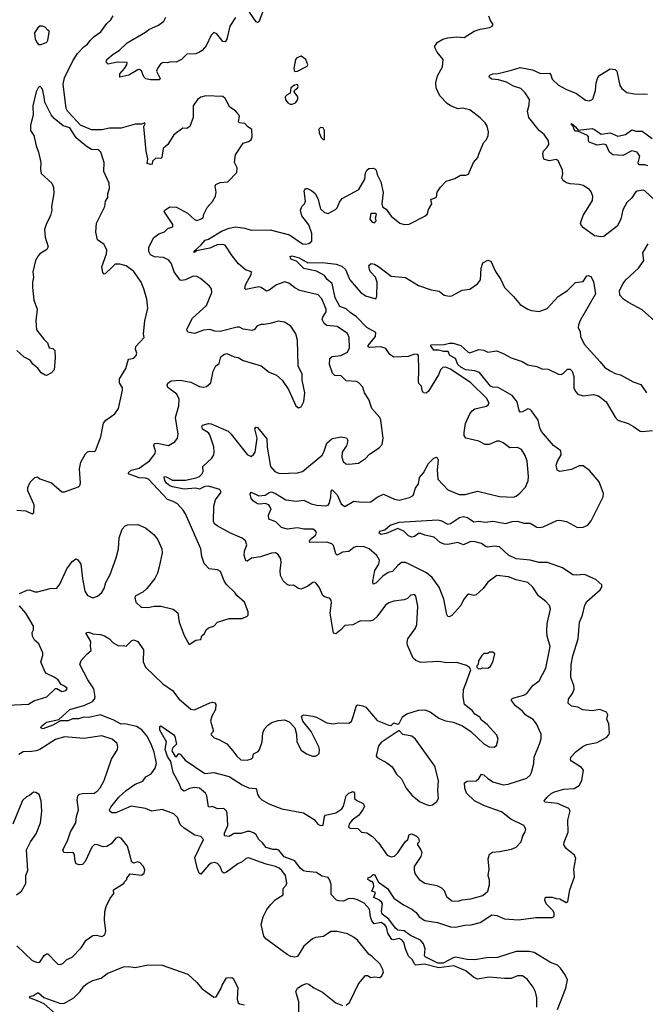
# Model space of a CAD drawing. Extents: x 2199565 to 2323334, y 894172 to 1018966.
# Tile 395 of 440: x 2286198 to 2291059, y 996005 to 1003655. Entities that reach past the tile are written whole.
import ezdxf

# ---------------------------------------------------------------- set-up
doc = ezdxf.new("R2010")
doc.units = 0

msp = doc.modelspace()

# ---------------------------------------------------------------- linework, layer by layer
at = {"layer": '0CON10XD'}
for points in [[(2288097.1, 1003745), (2288055, 1003638.8), (2288045, 1003633.8), (2288035, 1003640), (2287983.9, 1003713.9)], [(2287389.2, 999910.8), (2287345, 999926.9), (2287199.2, 1000085), (2287175, 1000093.1), (2287125, 1000094.7), (2287048.8, 1000125), (2287040, 1000135), (2287064, 1000155), (2287125, 1000171.8), (2287205, 1000228.9), (2287250.5, 1000285), (2287251.8, 1000305), (2287239.2, 1000345), (2287245, 1000361.2), (2287265, 1000365.6), (2287355, 1000348.1), (2287402, 1000375), (2287424.3, 1000405), (2287429.5, 1000435), (2287409.2, 1000565), (2287434.7, 1000655.3), (2287436.4, 1000706.4), (2287417.8, 1000745), (2287348.3, 1000798.3), (2287342.5, 1000815), (2287349.7, 1000830.3), (2287375, 1000850.6), (2287445, 1000855.5), (2287528, 1000838), (2287595.9, 1000805.9), (2287625, 1000801.2), (2287650, 1000805), (2287682.5, 1000835), (2287700, 1000925), (2287722.5, 1000965), (2287747.5, 1000985), (2287760, 1001035), (2287782.5, 1001055), (2287807, 1001063), (2287865, 1001036.2), (2287895, 1001030), (2287935, 1001006.2), (2288075, 1000966.2), (2288136.4, 1000916.4), (2288192.3, 1000892.3), (2288236.7, 1000855), (2288285, 1000782.5), (2288344.2, 1000654.2), (2288365, 1000640), (2288385, 1000647.5), (2288405, 1000690), (2288413.8, 1000755), (2288391.2, 1000855), (2288391.2, 1000901.2), (2288360, 1000965), (2288355.6, 1001165), (2288344, 1001215), (2288305, 1001273.8), (2288255, 1001304), (2288205, 1001313.8), (2288143.9, 1001293.9), (2288098.3, 1001288.3), (2288071.7, 1001288.3), (2288040, 1001275), (2288023, 1001247), (2288005, 1001241.2), (2287935, 1001250), (2287905.8, 1001265.8), (2287886.1, 1001266.1), (2287755, 1001231.4), (2287715, 1001234.4), (2287675, 1001248.1), (2287625.8, 1001244.2), (2287555, 1001216), (2287505, 1001227.5), (2287496.7, 1001245), (2287498.8, 1001255), (2287541.5, 1001335), (2287650, 1001435), (2287690, 1001535), (2287688, 1001565), (2287673.3, 1001585), (2287603.3, 1001645), (2287575, 1001658.8), (2287545, 1001662.5), (2287485, 1001634.4), (2287455, 1001628.6), (2287445, 1001632.5), (2287396.7, 1001695), (2287377.8, 1001757.8), (2287356.6, 1001786.6), (2287315, 1001807.9), (2287245, 1001813.5), (2287215, 1001827.5), (2287200, 1001855), (2287200, 1001885), (2287238.3, 1001961.7), (2287277.8, 1001992.2), (2287322.5, 1002007.5), (2287347.5, 1002032.5), (2287387.5, 1002045), (2287386.7, 1002065), (2287321.2, 1002165), (2287325, 1002176.7), (2287365, 1002201.2), (2287415, 1002197.8), (2287502.7, 1002152.7), (2287555, 1002102.2), (2287575, 1002095.7), (2287603.3, 1002105), (2287623.6, 1002116.4), (2287627.5, 1002145), (2287654.1, 1002195.9), (2287696.8, 1002243.2), (2287718.8, 1002285), (2287723.3, 1002315), (2287717, 1002363), (2287722.5, 1002375), (2287755, 1002390), (2287815, 1002396), (2287885, 1002467.5), (2287887.5, 1002505), (2287866.7, 1002545), (2287873.3, 1002605), (2287933.3, 1002696.7), (2287975, 1002708.8), (2287997.3, 1002722.7), (2288003.8, 1002745), (2288001.7, 1002801.7), (2287967.5, 1002825), (2287948, 1002848), (2287902.5, 1002855), (2287896.7, 1002865), (2287906, 1002905), (2287901.2, 1002915), (2287875, 1002948), (2287830, 1002975), (2287810.8, 1003015), (2287794.3, 1003044.3), (2287775, 1003058), (2287645, 1003062.5), (2287605, 1003054), (2287578.8, 1003035), (2287546.2, 1002985), (2287544.2, 1002895), (2287518.8, 1002825), (2287495, 1002808.8), (2287465, 1002812), (2287395, 1002761.2), (2287348.8, 1002685), (2287312, 1002655), (2287302.5, 1002585), (2287295, 1002577.5), (2287255, 1002580), (2287230, 1002555), (2287226.4, 1002533.6), (2287215, 1002530), (2287188.3, 1002538.3), (2287193.3, 1002575), (2287180.8, 1002635), (2287162.5, 1002825), (2287172.5, 1002845), (2287170, 1002855), (2287145, 1002842.5), (2287095, 1002842.5), (2286985, 1002813.8), (2286895, 1002812.9), (2286835, 1002800), (2286755, 1002800.6), (2286668.9, 1002835), (2286610.7, 1002900.7), (2286569.2, 1002945), (2286559.2, 1002965), (2286536.5, 1003155), (2286545, 1003203.8), (2286609.2, 1003335), (2286646.5, 1003393.5), (2286695, 1003444.3), (2286725, 1003464.3), (2286745, 1003494.4), (2286776.7, 1003525), (2286827.9, 1003562.1), (2286873.8, 1003626.2), (2286905.7, 1003655), (2286923.3, 1003685)], [(2287875, 1003672.5), (2287829.4, 1003605), (2287807.1, 1003502.9), (2287795, 1003483.3), (2287775, 1003486), (2287729.2, 1003545), (2287705, 1003555.8), (2287685.8, 1003535), (2287647.2, 1003452.8), (2287614.6, 1003415.4), (2287595, 1003401.9), (2287565, 1003391.1), (2287495, 1003388.6), (2287455, 1003346), (2287414.2, 1003325.8), (2287372, 1003328), (2287345, 1003320), (2287315, 1003323.8), (2287295, 1003316), (2287267.5, 1003275), (2287261.1, 1003255), (2287286.2, 1003203.8), (2287288.8, 1003195), (2287282.3, 1003187.7), (2287215, 1003188.2), (2287176.8, 1003196.8), (2287161.2, 1003211.2), (2287145, 1003258), (2287128.3, 1003268.3), (2287115, 1003266.4), (2287045, 1003225.5), (2286975, 1003210), (2286975.6, 1003235), (2287011.4, 1003275), (2287030, 1003305), (2287032.5, 1003322.5), (2286953.9, 1003326.1), (2286885, 1003309.6), (2286868.5, 1003325), (2286874.2, 1003345.8), (2286922.6, 1003387.4), (2286969.5, 1003415), (2287033.2, 1003476.8), (2287175, 1003557.5), (2287201.5, 1003578.5), (2287276.5, 1003613.5), (2287316.7, 1003645), (2287333.6, 1003675)], [(2289655, 998476.7), (2289702.5, 998605), (2289693, 998623), (2289668.3, 998638.3), (2289595, 998662), (2289515, 998657.1), (2289455, 998669.1), (2289315, 998659.6), (2289275, 998676.4), (2289255.3, 998695.3), (2289211.5, 998795), (2289208.9, 998815), (2289214.6, 998845.4), (2289272.1, 998927.9), (2289284.3, 998955), (2289290.5, 999099.5), (2289275.6, 999175), (2289265, 999188), (2289237.3, 999182.7), (2289211.7, 999158.3), (2289185, 999147.5), (2289105, 999138.6), (2289065, 999124.3), (2289040, 999105), (2288972.9, 999015), (2288945, 998990), (2288917, 998983), (2288846.1, 998983.9), (2288785, 998952.2), (2288725, 998947.1), (2288691.9, 998915), (2288655, 998884.2), (2288635, 998887.5), (2288609.5, 999045), (2288620, 999125), (2288616.7, 999145), (2288605, 999160), (2288565, 999171.2), (2288552.3, 999182.3), (2288525.7, 999245.7), (2288498.8, 999278.8), (2288485, 999286.2), (2288475, 999283.3), (2288436.5, 999253.5), (2288385, 999231.4), (2288364.5, 999234.5), (2288325, 999262), (2288295, 999259.2), (2288275, 999267.5), (2288245, 999295.7), (2288225, 999336.7), (2288221.2, 999375), (2288229.6, 999435), (2288227.1, 999467.1), (2288205, 999500.8), (2288185, 999513.1), (2288155, 999510), (2288068.8, 999481.2), (2287999.6, 999470.4), (2287965, 999448.6), (2287955, 999450.8), (2287942.5, 999495), (2287945.4, 999525), (2287961.8, 999575), (2287952.2, 999605), (2287925, 999627.1), (2287829.1, 999669.1), (2287731.9, 999721.9), (2287714, 999735), (2287703.5, 999755), (2287705.5, 999875), (2287718.8, 999925), (2287761.9, 999985), (2287752.2, 1000005), (2287665, 1000030.6), (2287635, 1000029.6), (2287595, 1000007.3), (2287564.6, 1000015.4), (2287475, 1000008.4), (2287385, 1000024.5), (2287365, 1000032.8), (2287339.3, 1000055), (2287324.8, 1000075), (2287320.3, 1000099.7), (2287323.2, 1000106.8), (2287335, 1000104.7), (2287385, 1000076.7), (2287485, 1000077.1), (2287568, 1000095), (2287593.4, 1000106.6), (2287611.9, 1000125), (2287624, 1000145), (2287621.2, 1000185), (2287690.3, 1000249.7), (2287705.8, 1000274.2), (2287708.8, 1000295), (2287706.1, 1000336.1), (2287675, 1000430), (2287663.8, 1000445), (2287618.8, 1000475), (2287612, 1000495), (2287616.7, 1000505), (2287665, 1000516.7), (2287685, 1000515.6), (2287817.7, 1000457.7), (2287838.8, 1000438.8), (2287965, 1000277.1), (2287995, 1000260.8), (2288015, 1000275.7), (2288026.1, 1000296.1), (2288041.9, 1000405), (2288024.5, 1000475.5), (2288031.2, 1000488.8), (2288045, 1000485.7), (2288117.5, 1000397.5), (2288120.3, 1000335), (2288146.2, 1000185), (2288179.2, 1000145), (2288215, 1000128.6), (2288355, 1000133.5), (2288395.4, 1000144.6), (2288547.4, 1000272.6), (2288560.8, 1000295), (2288584.4, 1000365), (2288625, 1000400), (2288695, 1000414), (2288737.3, 1000407.3), (2288746, 1000385), (2288736, 1000345), (2288723.2, 1000326.8), (2288704, 1000295), (2288701.2, 1000255), (2288711.7, 1000221.7), (2288732.5, 1000205), (2288755, 1000202), (2288829.7, 1000210.3), (2288885, 1000246.2), (2288915, 1000278.8), (2288990.5, 1000329.5), (2289013.3, 1000355), (2289022, 1000405), (2289004.3, 1000545), (2288995.6, 1000565.6), (2288932.5, 1000635), (2288910, 1000705), (2288876.7, 1000755), (2288865, 1000800), (2288833.9, 1000833.9), (2288813.6, 1000843.6), (2288735, 1000849.4), (2288695, 1000886.9), (2288645, 1000891.1), (2288628.3, 1000908.3), (2288603.9, 1000975), (2288606.4, 1001023.6), (2288625, 1001039.4), (2288692.8, 1001047.2), (2288745, 1001071.2), (2288760.8, 1001105), (2288757.1, 1001185), (2288745, 1001216.2), (2288665, 1001271.1), (2288585, 1001278.2), (2288562.9, 1001295), (2288548.8, 1001325), (2288553.8, 1001345), (2288579.6, 1001385), (2288578.8, 1001405), (2288545.3, 1001485.3), (2288517, 1001517), (2288375, 1001552.1), (2288335, 1001572.1), (2288288.5, 1001608.5), (2288258, 1001618), (2288193.5, 1001596.5), (2288135, 1001553.3), (2288115, 1001545.6), (2288075, 1001573.3), (2288055, 1001578.8), (2287955, 1001558), (2287946.1, 1001566.1), (2287952.2, 1001595), (2287996.2, 1001675), (2287997.5, 1001695), (2287951.2, 1001711.2), (2287898.8, 1001758.8), (2287849.7, 1001819.7), (2287795, 1001903.3), (2287775, 1001909.2), (2287732.5, 1001905), (2287675, 1001880), (2287570.9, 1001859.1), (2287555, 1001846.2), (2287550, 1001855), (2287606.9, 1001905), (2287638.8, 1001941.2), (2287665, 1001950.4), (2287765, 1002013.1), (2287825, 1002035.9), (2287875.4, 1002045.4), (2287947.5, 1002035), (2287995, 1002021.1), (2288145, 1002021.4), (2288295, 1001984.2), (2288395, 1001914.4), (2288415, 1001910.6), (2288445, 1001915.8), (2288468, 1001935), (2288467.1, 1001995), (2288445, 1002062), (2288390.4, 1002130.4), (2288380, 1002175), (2288389.2, 1002205), (2288409.4, 1002225), (2288418.2, 1002245), (2288408.6, 1002325), (2288417.5, 1002342.5), (2288435, 1002342.9), (2288465, 1002328.9), (2288493.1, 1002305), (2288514.4, 1002265), (2288535.8, 1002185), (2288565, 1002157.1), (2288595, 1002150), (2288650.4, 1002179.6), (2288665, 1002194), (2288683.1, 1002236.9), (2288704.1, 1002265.9), (2288833.8, 1002335), (2288878.6, 1002415), (2288884.3, 1002465.7), (2288893.8, 1002486.2), (2288910.7, 1002499.3), (2288945, 1002501.2), (2288957.3, 1002497.3), (2288966.7, 1002485), (2288975, 1002452.5), (2289004, 1002395), (2289021.7, 1002311.7), (2289012.5, 1002225), (2289020, 1002200), (2289045, 1002182.5), (2289085, 1002130), (2289150, 1002075), (2289185, 1002064), (2289225, 1002066.7), (2289345, 1002127.5), (2289365, 1002147.5), (2289375, 1002180), (2289400, 1002225), (2289391.7, 1002258.3), (2289435, 1002277.5), (2289440, 1002315), (2289465.9, 1002354.1), (2289510.5, 1002399.5), (2289577.3, 1002422.7), (2289621.7, 1002448.3), (2289665, 1002448), (2289683.9, 1002456.1), (2289722.5, 1002545), (2289756.7, 1002585), (2289765, 1002610), (2289802.3, 1002697.7), (2289823.8, 1002725), (2289836.4, 1002756.4), (2289841.2, 1002785), (2289828.8, 1002828.8), (2289813.8, 1002855), (2289775, 1002893.8), (2289696.2, 1002955), (2289635, 1002966.9), (2289605, 1002962.2), (2289545, 1002985.5), (2289518.9, 1003005), (2289462.7, 1003065), (2289433.3, 1003125), (2289430.6, 1003165), (2289445, 1003220), (2289481.6, 1003288.4), (2289487.1, 1003345), (2289441.9, 1003401.9), (2289420.8, 1003445), (2289441.5, 1003478.5), (2289485, 1003503.5), (2289525, 1003515.7), (2289595, 1003521.4), (2289651.7, 1003518.3), (2289730, 1003565), (2289775, 1003581.4), (2289850, 1003595), (2289867.5, 1003605), (2289877, 1003617), (2289855, 1003650), (2289843, 1003683)], [(2286365, 1003462.5), (2286408.3, 1003481.7), (2286416, 1003495), (2286426.7, 1003555), (2286426.7, 1003565), (2286417.5, 1003575), (2286395, 1003596.7), (2286375, 1003606.2), (2286355, 1003604), (2286337.3, 1003592.7), (2286312.3, 1003552.3), (2286318.8, 1003505), (2286334, 1003475), (2286345, 1003462.5), (2286365, 1003462.5)], [(2288333.8, 1003253.8), (2288355, 1003254.3), (2288430, 1003295), (2288436.7, 1003305), (2288420, 1003345), (2288385, 1003372.5), (2288351.2, 1003358.8), (2288341.2, 1003345), (2288326.7, 1003275), (2288333.8, 1003253.8)], [(2290295, 1002666.2), (2290309.2, 1002685), (2290307.1, 1002715), (2290273, 1002763), (2290235, 1002794), (2290153.3, 1002895), (2290144.2, 1002944.2), (2290156.9, 1002995), (2290157.8, 1003035), (2290126, 1003086), (2290091.5, 1003121.5), (2290035, 1003139.5), (2289979.4, 1003169.4), (2289917.7, 1003187.7), (2289865, 1003192.2), (2289848.6, 1003205), (2289844.3, 1003215), (2289850.8, 1003225), (2289875, 1003235.4), (2289915, 1003237.5), (2290017.9, 1003262.1), (2290085.9, 1003284.1), (2290182.5, 1003265), (2290245, 1003237.5), (2290315, 1003240), (2290325, 1003227.5), (2290335, 1003192.5), (2290385, 1003147.9), (2290442, 1003115), (2290525, 1003082), (2290595, 1003030.8), (2290626.1, 1003023.9), (2290651.7, 1003038.3), (2290672, 1003105), (2290677.8, 1003165), (2290689.5, 1003205), (2290705.7, 1003225), (2290785, 1003273.8), (2290825, 1003267.5), (2290836.1, 1003256.1), (2290861.2, 1003145), (2290875, 1003120), (2290915, 1003090), (2290975, 1003080), (2291075, 1003075.8)], [(2286175.8, 999844.2), (2286245, 999839.2), (2286295, 999816.7), (2286307.5, 999825), (2286310, 999885), (2286260, 999995), (2286260.7, 1000019.3), (2286279.3, 1000060.7), (2286315, 1000097.5), (2286335, 1000102.5), (2286355, 1000086.7), (2286445.7, 1000055.7), (2286525, 999987.5), (2286545, 999987.5), (2286653.6, 1000026.4), (2286663.6, 1000036.4), (2286668.8, 1000055), (2286662.5, 1000165), (2286671.7, 1000218.3), (2286708.3, 1000281.7), (2286725, 1000297.5), (2286742.5, 1000302.5), (2286775, 1000300), (2286786.7, 1000305), (2286827.5, 1000415), (2286849.3, 1000520.7), (2286867.5, 1000545), (2286937.7, 1000592.3), (2286965.9, 1000634.1), (2286996.1, 1000776.1), (2286995.8, 1000795.8), (2286973.8, 1000835), (2286974, 1000865), (2287023.3, 1000945), (2287039.3, 1001010.7), (2287045, 1001017.5), (2287085, 1001026.2), (2287102, 1001045), (2287107.1, 1001065), (2287096.2, 1001095), (2287100, 1001115), (2287163.8, 1001185), (2287159.2, 1001215), (2287170.9, 1001315), (2287194.2, 1001415), (2287184.3, 1001485), (2287162.2, 1001565), (2287140.6, 1001615), (2287085, 1001700), (2287025, 1001742.5), (2286975, 1001756.7), (2286940, 1001755), (2286915, 1001733.3), (2286865, 1001682.5), (2286855, 1001677.5), (2286842.3, 1001692.3), (2286836.5, 1001735), (2286873.1, 1001835), (2286874, 1001865), (2286855, 1001907.5), (2286802.5, 1001945), (2286790, 1002005), (2286793.8, 1002075), (2286860, 1002205), (2286864, 1002245), (2286881.4, 1002275), (2286882.9, 1002305), (2286895.7, 1002345), (2286892.9, 1002385), (2286852.2, 1002475), (2286854, 1002545), (2286828.9, 1002625), (2286810, 1002645), (2286755, 1002646.7), (2286713.5, 1002673.5), (2286636.2, 1002736.2), (2286586.8, 1002815), (2286535, 1002829.4), (2286465, 1002888), (2286442.5, 1002915), (2286415, 1002966.7), (2286394.2, 1003015), (2286386.8, 1003056.8), (2286373.8, 1003115), (2286355, 1003140), (2286340, 1003125), (2286326.7, 1003095), (2286300, 1002985), (2286301.2, 1002915), (2286281.9, 1002835), (2286281.2, 1002795), (2286308, 1002755), (2286324.3, 1002675), (2286344.3, 1002625), (2286360.8, 1002545), (2286358.8, 1002495), (2286365, 1002460), (2286446.2, 1002385), (2286460, 1002355), (2286462.5, 1002305), (2286444, 1002205), (2286446.7, 1002175), (2286436, 1002135), (2286402, 1002065), (2286390, 1002025), (2286395.8, 1001965.8), (2286419.3, 1001890.7), (2286409.3, 1001870.7), (2286353.1, 1001836.9), (2286340.3, 1001819.7), (2286320.8, 1001785), (2286298.8, 1001695), (2286304, 1001655), (2286295.9, 1001615.9), (2286295.8, 1001575), (2286308, 1001475), (2286334, 1001405), (2286322.5, 1001315), (2286328, 1001245), (2286385, 1001172), (2286414.2, 1001145), (2286426.1, 1001106.1), (2286455, 1001100.8), (2286470, 1001085), (2286474.3, 1001025), (2286465, 1000933.8), (2286445, 1000912), (2286405, 1000891.2), (2286395, 1000893.3), (2286365, 1000912.5), (2286338.3, 1000948.3), (2286299.7, 1000979.7), (2286280, 1001010), (2286233.2, 1001033.2), (2286175, 1001083.8)], [(2288298.3, 1002998.3), (2288315, 1003000), (2288340, 1003010), (2288357.5, 1003035), (2288357.5, 1003055), (2288330, 1003095), (2288335, 1003110), (2288355, 1003122.5), (2288362.5, 1003135), (2288355, 1003152.5), (2288333.2, 1003146.8), (2288305, 1003126.7), (2288300, 1003085), (2288275, 1003072.5), (2288261.2, 1003055), (2288263, 1003033), (2288280, 1003010), (2288298.3, 1002998.3)], [(2288565, 1002723.3), (2288565, 1002793.8), (2288555, 1002814), (2288535, 1002817.5), (2288522.9, 1002805), (2288524.3, 1002775), (2288540.9, 1002740.9), (2288555, 1002723.3), (2288565, 1002723.3)], [(2291079.1, 1002519.1), (2291055, 1002526.7), (2291007.7, 1002527.7), (2291004.3, 1002544.3), (2291015.3, 1002595), (2290994.4, 1002625), (2290955, 1002635.9), (2290885, 1002599.4), (2290805, 1002604.1), (2290780.2, 1002625), (2290755, 1002683.5), (2290735, 1002687.3), (2290685, 1002681.3), (2290623.1, 1002703.1), (2290616.5, 1002715), (2290617.5, 1002745), (2290610.4, 1002755), (2290535, 1002790), (2290515, 1002790), (2290505, 1002801.2), (2290497.5, 1002827.5), (2290481.2, 1002845), (2290485, 1002848.8), (2290515, 1002824), (2290535.8, 1002795.8), (2290645, 1002808.7), (2290665, 1002802.3), (2290715, 1002765.5), (2290785, 1002776.9), (2290845, 1002749.5), (2290905, 1002764.5), (2290955, 1002799.1), (2290985, 1002790), (2291035, 1002788.8), (2291111.8, 1002731.8)], [(2291136.8, 1002246.8), (2291055, 1002326.2), (2291045, 1002331.2), (2290995, 1002324.2), (2290982.5, 1002315), (2290955, 1002271.2), (2290913.8, 1002235), (2290885, 1002177.5), (2290867.1, 1002105), (2290838.7, 1002051.3), (2290735, 1001972), (2290715, 1001968.8), (2290665, 1001976.7), (2290578.8, 1002038.8), (2290559.3, 1002059.3), (2290553.8, 1002075), (2290576.2, 1002135), (2290648.8, 1002251.2), (2290651.2, 1002285), (2290638.3, 1002318.3), (2290625, 1002336.2), (2290575, 1002368), (2290545, 1002375.7), (2290475, 1002379.2), (2290445, 1002388), (2290421.2, 1002405), (2290411.2, 1002425), (2290418.3, 1002458.3), (2290416, 1002485), (2290381.2, 1002561.2), (2290365, 1002569.2), (2290315, 1002560), (2290275, 1002570), (2290268.3, 1002578.3), (2290263.3, 1002615), (2290268.6, 1002635), (2290295, 1002666.2)], [(2288955, 1002077.5), (2288966.4, 1002093.6), (2288962.5, 1002115), (2288970, 1002145), (2288965, 1002150), (2288925, 1002150), (2288917.5, 1002105), (2288935, 1002083.3), (2288955, 1002077.5)], [(2291155, 1001291.8), (2291035, 1001402.2), (2290927.7, 1001457.7), (2290888.6, 1001485), (2290860.8, 1001515), (2290857.7, 1001552.3), (2290886, 1001605), (2290908, 1001635), (2291006.2, 1001725), (2291045.8, 1001785), (2291038.6, 1001845), (2291081.4, 1001915)], [(2287756, 997794), (2287825, 997775.7), (2287925, 997710), (2287975, 997686.8), (2288032, 997682), (2288038, 997675), (2288044.4, 997635), (2288058.2, 997615), (2288079.5, 997595), (2288132.5, 997562.5), (2288235, 997524.6), (2288402.7, 997492.7), (2288485, 997440.8), (2288514.5, 997404.5), (2288535, 997394.2), (2288555, 997397.5), (2288566.8, 997463.2), (2288574.5, 997475.5), (2288655, 997494), (2288699.4, 997525), (2288712.5, 997545), (2288735, 997624), (2288755, 997645.8), (2288787.5, 997657.5), (2288798, 997645), (2288800, 997605), (2288817.9, 997587.9), (2288866.7, 997565), (2288877.1, 997545), (2288864.4, 997515), (2288829.2, 997470.8), (2288780.6, 997435), (2288759.1, 997410.9), (2288753.1, 997385), (2288762.7, 997372.7), (2288825, 997372), (2288852.5, 997342.5), (2288895, 997336.2), (2288937.9, 997307.9), (2288985, 997260), (2289052.9, 997165), (2289085, 997150.8), (2289110, 997155), (2289135, 997182.5), (2289191.5, 997268.5), (2289213.3, 997285), (2289225, 997323.3), (2289245, 997328.8), (2289281.7, 997311.7), (2289296, 997295), (2289302.5, 997275), (2289300, 997265), (2289287.5, 997255), (2289288.8, 997245), (2289315.5, 997205.5), (2289322.2, 997185), (2289315.3, 997154.7), (2289262.5, 997075), (2289261.8, 997045), (2289271.4, 997015), (2289302, 996975), (2289345, 996947.5), (2289439.4, 996929.4), (2289475, 996910.8), (2289495, 996888.8), (2289515, 996843.8), (2289555, 996809.2), (2289605, 996807.5), (2289635, 996817.1), (2289702.5, 996825), (2289795, 996851.1), (2289834.2, 996885), (2289846.9, 996933.1), (2289848.5, 996968.5), (2289838, 997005), (2289845.8, 997054.2), (2289838.1, 997135), (2289847.7, 997172.3), (2289871.7, 997188.3), (2289925, 997191.2), (2290018.3, 997211.7), (2290054.4, 997225.6), (2290095, 997267.5), (2290106.2, 997315), (2290125.7, 997344.3), (2290131.2, 997365), (2290115, 997393.3), (2290014.5, 997444.5), (2289941.3, 997501.3), (2289808.1, 997548.1), (2289731.4, 997585), (2289669.4, 997645), (2289655.8, 997685), (2289654, 997725), (2289675, 997738), (2289745, 997742), (2289765, 997760), (2289786.7, 997793.3), (2289805, 997788), (2289832.1, 997762.1), (2289875, 997734.4), (2289955, 997710.6), (2289992.5, 997715), (2290137.3, 997762.7), (2290164, 997785), (2290174.2, 997805), (2290192.2, 997875), (2290195.5, 997924.5), (2290240, 998035), (2290249.2, 998069.2), (2290250, 998105), (2290213.7, 998183.7), (2290187.4, 998217.4), (2290130.4, 998250.4), (2290100.6, 998285), (2290049.4, 998325), (2290018.8, 998365), (2290020, 998375), (2290036.7, 998385), (2290115, 998407.9), (2290138.9, 998421.1), (2290185, 998482.5), (2290235, 998518), (2290285.8, 998615.8), (2290318.9, 998785), (2290295.7, 998865), (2290294, 998905), (2290296.9, 998965), (2290321.2, 999075), (2290313.6, 999103.6), (2290286.7, 999135), (2290227.8, 999177.8), (2290184.2, 999245), (2290145, 999281.4), (2290055, 999303.1), (2289995, 999325.6), (2289905, 999335.7), (2289834, 999285), (2289798, 999235), (2289745, 999186.2), (2289725, 999181.2), (2289685, 999191.2), (2289675, 999183.8), (2289648, 999152), (2289625, 999103.8), (2289555, 999026.2), (2289535, 999016.2), (2289525, 999018.8), (2289516, 999035), (2289492.6, 999152.6), (2289455.9, 999245.9), (2289402.2, 999322.2), (2289358.5, 999358.5), (2289225, 999425.4), (2289195, 999437.3), (2289165, 999437.3), (2289135, 999413.6), (2289095, 999366.9), (2289061.1, 999358.9), (2289017.9, 999332.1), (2288965, 999276.7), (2288945, 999270), (2288941.7, 999291.7), (2288955.9, 999375), (2288987.7, 999425), (2288993.1, 999455), (2288973.2, 999493.2), (2288912, 999545), (2288875, 999558.5), (2288815, 999563.1), (2288795, 999555.6), (2288755, 999522.9), (2288705, 999518.6), (2288665, 999495.8), (2288655, 999505.8), (2288635, 999569.2), (2288623.2, 999583.2), (2288585, 999596), (2288452.7, 999592.7), (2288449.2, 999605), (2288454.6, 999615.4), (2288495, 999650), (2288504, 999665), (2288496.7, 999685), (2288475, 999698), (2288405, 999695.8), (2288355, 999706.1), (2288276.1, 999696.1), (2288230.9, 999710.9), (2288187.5, 999755), (2288133.8, 999775), (2288131.9, 999805), (2288150.8, 999855), (2288132.5, 999885), (2288105, 999897.3), (2288065, 999890.4), (2288045, 999894.5), (2288015, 999914.6), (2287997.1, 999935), (2287988.3, 999971.7), (2287995, 999984), (2288055, 999956.4), (2288105, 999961.3), (2288135, 999982.5), (2288155, 999986.8), (2288186, 999975), (2288265, 999923.8), (2288345, 999914), (2288405, 999922.5), (2288463, 999893), (2288507.4, 999882.6), (2288575, 999877.5), (2288595, 999884.5), (2288601.5, 999895), (2288614.7, 999945), (2288617.7, 999992.3), (2288625, 1000001.2), (2288665, 999962.9), (2288695, 999894.2), (2288725, 999873.3), (2288795, 999914.4), (2288855, 999906.5), (2288925, 999907.9), (2288975, 999944.2), (2289025, 999967.5), (2289109.1, 999929.1), (2289145, 999921.5), (2289227.4, 999942.6), (2289255, 999958.8), (2289273.5, 1000015), (2289295, 1000050), (2289302.8, 1000097.2), (2289335.3, 1000134.7), (2289374, 1000206), (2289415, 1000248), (2289435, 1000256.2), (2289441.7, 1000251.7), (2289449.2, 1000235), (2289441.5, 1000155), (2289446.9, 1000085), (2289525, 1000002.5), (2289612.5, 999965), (2289660, 999965), (2289755, 999992), (2289925, 999950.6), (2290035, 999945.8), (2290055, 999952.5), (2290084.6, 999975.4), (2290128, 1000022), (2290148, 1000072), (2290151.1, 1000105), (2290140.5, 1000225), (2290125, 1000270), (2290095.7, 1000315), (2290065, 1000331.1), (2290005, 1000329.1), (2289955, 1000366.5), (2289925, 1000380.5), (2289905, 1000379.5), (2289845, 1000353.5), (2289815, 1000354.5), (2289765, 1000381.2), (2289664.5, 1000404.5), (2289650.8, 1000425), (2289650.9, 1000449.1), (2289661.1, 1000518.9), (2289695, 1000594), (2289713.1, 1000616.9), (2289735, 1000631.4), (2289825, 1000652.9), (2289838.3, 1000661.7), (2289845.8, 1000675), (2289824.3, 1000715), (2289702.9, 1000835), (2289545, 1000940), (2289505, 1000955.4), (2289485, 1000951.9), (2289467.8, 1000935), (2289450.8, 1000895), (2289375, 1000768.6), (2289355, 1000754.4), (2289335, 1000755.7), (2289324.7, 1000774.7), (2289318.9, 1000808.9), (2289299.3, 1000829.3), (2289295.7, 1000845), (2289299.4, 1000935), (2289295, 1001045.7), (2289285, 1001054.4), (2289265, 1001057.3), (2289215, 1001039.1), (2289105, 1001033.8), (2289073.1, 1001053.1), (2289041.8, 1001101.8), (2289004, 1001114), (2288915, 1001109.4), (2288904.5, 1001114.5), (2288905.8, 1001125), (2288961.8, 1001195), (2288965.6, 1001225), (2288895, 1001264.7), (2288815, 1001347.1), (2288765, 1001380), (2288735, 1001409.1), (2288685, 1001426.5), (2288649.3, 1001495), (2288625.3, 1001605), (2288587.6, 1001637.6), (2288565, 1001667.2), (2288505, 1001700.3), (2288405, 1001723.3), (2288349.6, 1001779.6), (2288304.6, 1001795), (2288298.5, 1001815), (2288315, 1001821.3), (2288370, 1001805), (2288435.8, 1001765.8), (2288549.4, 1001769.4), (2288655.8, 1001755.8), (2288701.5, 1001741.5), (2288729.3, 1001715), (2288762.3, 1001635), (2288845, 1001537.1), (2288885, 1001510.6), (2288964.1, 1001485.9), (2288973.3, 1001506.7), (2288974.6, 1001615), (2288962.9, 1001655), (2288924.4, 1001695), (2288914.4, 1001715), (2288910, 1001745), (2288928.8, 1001761.2), (2288955, 1001756.9), (2288985, 1001738.5), (2289085, 1001662.5), (2289195, 1001652.5), (2289295, 1001589.2), (2289395, 1001557.5), (2289457.3, 1001547.3), (2289495, 1001516.2), (2289535, 1001506.2), (2289555, 1001508.8), (2289635, 1001553.3), (2289695, 1001562), (2289755, 1001603.8), (2289777.1, 1001635), (2289783.1, 1001725), (2289797.1, 1001765), (2289835, 1001787.5), (2289858, 1001778), (2289895, 1001698.8), (2289935, 1001636), (2289965, 1001574.2), (2290035.4, 1001505.4), (2290085, 1001442), (2290145, 1001406), (2290175, 1001396), (2290235, 1001388.8), (2290295, 1001410.8), (2290382.5, 1001505), (2290455, 1001551.4), (2290515, 1001613.8), (2290575, 1001620), (2290605, 1001666.2), (2290615, 1001668.8), (2290635, 1001660), (2290655, 1001620), (2290670.8, 1001525), (2290553.1, 1001316.9), (2290539.4, 1001285), (2290538.1, 1001265), (2290551.1, 1001231.1), (2290554.6, 1001194.6), (2290583.1, 1001135), (2290706.6, 1000996.6), (2290745, 1000954), (2290785, 1000926), (2290825, 1000905.8), (2290866.3, 1000896.3), (2290965, 1000841.4), (2291025, 1000821.2), (2291067.5, 1000755)], [(2290376.7, 995965), (2290440.5, 996130.5), (2290452.9, 996195), (2290435, 996234.4), (2290398.5, 996285), (2290375, 996308.2), (2290320.9, 996330.9), (2290195, 996407.3), (2290155, 996414.8), (2290054.1, 996415.9), (2289910.7, 996369.3), (2289825, 996365.7), (2289735, 996350.2), (2289675, 996352.8), (2289585, 996371), (2289565, 996366.1), (2289487.1, 996325), (2289445.6, 996325), (2289347.6, 996375), (2289343, 996385), (2289349.2, 996435), (2289335.5, 996475.5), (2289312.8, 996502.8), (2289235, 996538.5), (2289185, 996575.5), (2289135, 996580), (2289116.3, 996596.3), (2289066.5, 996666.5), (2289014.4, 996705), (2289008, 996725), (2289016.7, 996785), (2289009.9, 996799.9), (2288987.8, 996817.8), (2288950.4, 996835), (2288962.5, 996872.5), (2288932.5, 996885), (2288949.3, 996920.7), (2288947, 996947), (2288935, 996960), (2288925, 996960), (2288902.5, 996975), (2288905, 996990), (2288925, 996996.7), (2288945, 997013.3), (2288955, 997012.5), (2288986.7, 996955), (2289055.5, 996905.5), (2289105, 996829.2), (2289178.8, 996778.8), (2289243.8, 996745), (2289277.2, 996717.2), (2289302, 996685), (2289345, 996656.7), (2289445, 996641.1), (2289545, 996606.5), (2289585, 996604.5), (2289655, 996620.5), (2289705, 996623.3), (2289775, 996641.1), (2289865, 996700.5), (2289905, 996696.2), (2289965, 996668.6), (2290072.4, 996662.4), (2290208.8, 996678.8), (2290335, 996680), (2290350, 996690), (2290350.8, 996715), (2290341.2, 996735), (2290288.8, 996785), (2290277.5, 996815), (2290283.6, 996836.4), (2290335, 996838), (2290365, 996826), (2290395, 996825.8), (2290443.3, 996796.7), (2290455.4, 996804.6), (2290472.4, 996895), (2290507.7, 996995), (2290504.3, 997055), (2290517.9, 997137.9), (2290508.2, 997165), (2290444.8, 997214.8), (2290426.4, 997245), (2290428.2, 997265), (2290458.3, 997341.7), (2290455.4, 997435), (2290475, 997507.5), (2290465, 997525.5), (2290375, 997566.2), (2290277.5, 997575), (2290272.5, 997585), (2290295, 997613.8), (2290326.4, 997643.6), (2290353.8, 997655), (2290425, 997677.7), (2290505, 997682.9), (2290545.7, 997705), (2290565, 997743.3), (2290577.5, 997825), (2290563.3, 997845), (2290484.5, 997894.5), (2290478, 997905), (2290480.8, 997925), (2290520.6, 997969.4), (2290571.9, 998008.1), (2290605, 998022.7), (2290685, 998040), (2290758.8, 998081.2), (2290773.3, 998095), (2290779.3, 998110.7), (2290774.2, 998185), (2290759.5, 998220.5), (2290767.5, 998255), (2290758, 998275), (2290705, 998294.4), (2290645, 998284.5), (2290573.1, 998293.1), (2290533.9, 998313.9), (2290485, 998322), (2290458, 998345), (2290461.1, 998375), (2290496.7, 998425), (2290506.7, 998455), (2290502.4, 998482.4), (2290478.8, 998545), (2290482.4, 998645), (2290496.1, 998713.9), (2290536.5, 998845), (2290547.5, 998975), (2290571.7, 999028.3), (2290587.7, 999105), (2290604.1, 999135.9), (2290708, 999225), (2290721.2, 999245), (2290720, 999265), (2290674, 999305), (2290585, 999345.4), (2290525, 999338.5), (2290495, 999341.1), (2290415, 999395.5), (2290297.8, 999437.8), (2290235, 999437.9), (2290163.3, 999456.7), (2290056.3, 999466.3), (2289995.7, 999495), (2289925, 999559.4), (2289885.4, 999565.4), (2289835, 999556.7), (2289817, 999563), (2289785.8, 999585), (2289725, 999600.4), (2289695, 999598.2), (2289645, 999575.8), (2289603.1, 999593.1), (2289525, 999577.6), (2289495, 999580.8), (2289463.9, 999593.9), (2289418, 999635), (2289345, 999651.2), (2289315, 999664), (2289295, 999663.8), (2289265, 999640.5), (2289243.3, 999635), (2289219.2, 999645), (2289181.4, 999681.4), (2289135, 999700.8), (2289045, 999662.3), (2289005, 999656.2), (2288989.5, 999665), (2288995, 999680.6), (2289035, 999690.8), (2289075, 999728.1), (2289145, 999752), (2289445, 999770), (2289469.2, 999765), (2289525, 999735.8), (2289545, 999741.4), (2289615, 999786.8), (2289645, 999795.7), (2289677.8, 999787.8), (2289725, 999753.2), (2289765, 999759.1), (2289815, 999751.1), (2289875, 999758.9), (2289975, 999742.1), (2290025, 999756.2), (2290065, 999759.1), (2290115, 999744.5), (2290165, 999744.3), (2290215, 999711.9), (2290235, 999709.4), (2290265, 999715.6), (2290370, 999765), (2290395, 999767.8), (2290445, 999755.6), (2290530.7, 999710.7), (2290575, 999713.3), (2290612.6, 999727.4), (2290638.3, 999761.7), (2290732, 999948), (2290733.8, 999975), (2290698.8, 1000065), (2290625, 1000152.2), (2290575, 1000189.4), (2290545, 1000190), (2290485, 1000160.6), (2290395, 1000146), (2290373.8, 1000155), (2290366.1, 1000193.9), (2290376.2, 1000225), (2290406, 1000275), (2290403.3, 1000305), (2290345, 1000346.2), (2290251.9, 1000455), (2290238.1, 1000485), (2290226.2, 1000545), (2290175, 1000617.3), (2290165, 1000627.1), (2290145, 1000632.7), (2290105, 1000609.5), (2290085, 1000606), (2290077.6, 1000617.6), (2290063.2, 1000685), (2290024.7, 1000734.7), (2289915, 1000797.5), (2289875, 1000800.2), (2289855, 1000808.4), (2289770.8, 1000915), (2289735, 1000927.8), (2289665, 1000934.8), (2289625, 1000955.3), (2289603, 1000975), (2289583, 1001023), (2289540, 1001045), (2289526.1, 1001076.1), (2289493, 1001077), (2289455, 1001088.5), (2289415, 1001088.8), (2289390, 1001125), (2289395, 1001128.8), (2289495, 1001130.7), (2289538.2, 1001141.8)], [(2289538.2, 1001141.8), (2289565, 1001143.2), (2289625, 1001122.9), (2289681.4, 1001071.4), (2289695, 1001065.8), (2289765, 1001093.8), (2289805, 1001086.7), (2289835, 1001073.3), (2289905, 1001081.2), (2289955, 1001062), (2290015, 1001026.9), (2290100.7, 1001000.7), (2290145, 1000973.3), (2290215, 1000960), (2290255, 1000943.8), (2290305, 1000941.2), (2290385, 1000902), (2290405, 1000898.8), (2290422.3, 1000907.7), (2290455, 1000940), (2290475, 1000941.2), (2290489.2, 1000925), (2290502.1, 1000882.1), (2290502.5, 1000795), (2290515, 1000766.7), (2290533.8, 1000745), (2290575, 1000731.5), (2290655, 1000743.1), (2290695, 1000731.8), (2290754.4, 1000685), (2290825, 1000566.2), (2290843.8, 1000545), (2290925, 1000518.6), (2290968, 1000495), (2291019.2, 1000459.2), (2291035, 1000454.5), (2291115, 1000463.5)], [(2286195, 999196.2), (2286255, 999223.8), (2286275, 999226.2), (2286315, 999210.8), (2286335, 999210), (2286435, 999235.6), (2286485, 999238), (2286510.6, 999269.4), (2286565, 999389.2), (2286604.3, 999445.7), (2286635, 999466.2), (2286649.5, 999459.5), (2286672, 999425), (2286684.7, 999314.7), (2286703.8, 999216.2), (2286725, 999180.8), (2286765, 999162), (2286802.5, 999175), (2286836.2, 999205), (2286854, 999235), (2286867, 999283), (2286901.1, 999345), (2286947.8, 999475), (2286965.5, 999545), (2286971.7, 999628.3), (2286995, 999696.7), (2287015, 999721.2), (2287035, 999730), (2287115, 999732.2), (2287175, 999707.8), (2287243.6, 999653.6), (2287272, 999615), (2287301.2, 999545), (2287303.6, 999513.6), (2287282, 999405), (2287268.8, 999355), (2287247, 999313), (2287185, 999236), (2287153.5, 999206.5), (2287096, 999175), (2287091.1, 999165), (2287099.3, 999129.3), (2287140.9, 999090.9), (2287195, 999086.9), (2287241.4, 999098.6), (2287295, 999098.8), (2287390, 999075), (2287427.5, 999047.5), (2287436.2, 998975), (2287475, 998870), (2287515, 998800), (2287565, 998833.3), (2287605, 998840), (2287611.7, 998868.3), (2287632.5, 998885), (2287647.5, 998915), (2287665, 998930), (2287707.3, 998942.7), (2287735, 998973.3), (2287825, 999002.5), (2287925, 999002.5), (2287965, 999020), (2287971.7, 999028.3), (2287972.5, 999055), (2287945, 999130), (2287885, 999182.5), (2287870, 999205), (2287805, 999266), (2287786.4, 999296.4), (2287757.7, 999367.7), (2287735, 999380), (2287669.7, 999389.7), (2287630.3, 999430.3), (2287612.5, 999485), (2287604, 999545), (2287485.7, 999815), (2287468, 999845), (2287425, 999894), (2287389.2, 999910.8)], [(2286047.4, 998327.4), (2286265, 998337.1), (2286307.5, 998362.5), (2286407.5, 998395), (2286475, 998460), (2286485, 998460), (2286525, 998436.5), (2286555, 998442.5), (2286565.6, 998455), (2286562.9, 998465), (2286535, 998483.1), (2286520.9, 998490.9), (2286495.8, 998525), (2286465, 998547.7), (2286405, 998574.2), (2286392.1, 998592.1), (2286362.2, 998665), (2286376.7, 998715), (2286376.5, 998735), (2286345.6, 998805), (2286312.5, 998835), (2286296.9, 998865), (2286295.6, 998894.4), (2286304.2, 998915), (2286305, 998942.5), (2286245.3, 999045.3), (2286195, 999101.2)], [(2288735, 995998.8), (2288759.7, 996020.3), (2288800.2, 996099.8), (2288830.5, 996165), (2288885, 996229.5), (2288899.3, 996229.3), (2288925, 996214.4), (2288955, 996218), (2288995, 996213.3), (2289012.5, 996225), (2289023.3, 996255), (2289020, 996275), (2288997.3, 996317.3), (2288938.8, 996375), (2288910, 996395), (2288825, 996500), (2288796.2, 996525), (2288745, 996553.8), (2288665, 996572), (2288615, 996572), (2288557.2, 996532.8), (2288495, 996524.5), (2288471.4, 996515), (2288405, 996455.5), (2288355, 996375.8), (2288335, 996370.5), (2288305, 996376.2), (2288275, 996391.2), (2288149.1, 996485), (2288111.1, 996515), (2288095.3, 996535.3), (2288072.7, 996625), (2288090.4, 996685), (2288118.5, 996741.5), (2288148.3, 996781.7), (2288183.8, 996816.2), (2288244.3, 996855), (2288244.3, 996905), (2288269.1, 996930.9), (2288274, 996945), (2288264, 997005), (2288234.5, 997044.5), (2288212.8, 997062.8), (2288185, 997075.5), (2288113.4, 997093.4), (2287975, 997144.2), (2287955, 997138.8), (2287927.3, 997112.7), (2287892.4, 997097.6), (2287805, 997031.8), (2287785, 997023.3), (2287769.5, 997035), (2287756.5, 997075), (2287735, 997100), (2287715, 997105.6), (2287685, 997100.6), (2287665, 997085.7), (2287605, 997015.8), (2287593.1, 997025), (2287575.3, 997065.3), (2287557.3, 997145), (2287625.8, 997285), (2287605, 997309.4), (2287558.7, 997318.7), (2287475, 997372.5), (2287443.2, 997403.2), (2287430.8, 997435), (2287425.6, 997455), (2287395.6, 997485), (2287305, 997517.7), (2287225, 997504.6), (2287175, 997526.2), (2287065, 997544.4), (2286945, 997492.5), (2286913.2, 997493.2), (2286896.7, 997505), (2286894.2, 997515), (2286905, 997538), (2286967.5, 997615), (2287025, 997667.5), (2287095, 997714.5), (2287155, 997739.2), (2287178.3, 997771.7), (2287220, 997795), (2287251.3, 997838.7), (2287260.6, 997875), (2287242.7, 997965), (2287220, 998025), (2287185, 998090.6), (2287147.6, 998137.6), (2287105, 998163.8), (2287015.6, 998184.4), (2286985, 998182.3), (2286925, 998216.1), (2286895.4, 998224.6), (2286825, 998255.4), (2286735, 998232.9), (2286695, 998235.5), (2286655, 998223.2), (2286606.7, 998223.3), (2286575, 998208.5), (2286515, 998206.7), (2286455, 998172.8), (2286376.2, 998146.2), (2286362.3, 998152.3), (2286366.2, 998165), (2286405, 998196.9), (2286501.4, 998218.6), (2286586, 998295), (2286705, 998329.3), (2286762.7, 998357.3), (2286779.5, 998375), (2286782.9, 998395), (2286772.5, 998455), (2286726.9, 998525), (2286663.8, 998645), (2286675, 998677.5), (2286716.1, 998723.9), (2286753.3, 998755), (2286747.3, 998787.3), (2286750, 998825), (2286713.3, 998885), (2286716.7, 998893.3), (2286734.1, 998895.9), (2286765, 998882.9), (2286825, 998877.9), (2286857.6, 998867.6), (2286894.3, 998844.3), (2286923.7, 998813.7), (2286965, 998791.4), (2287003, 998793), (2287025, 998787.5), (2287069.5, 998830.5), (2287083.9, 998836.1), (2287116.7, 998825), (2287158.3, 998758.3), (2287156, 998665), (2287175.7, 998625), (2287308.9, 998495), (2287384.5, 998444.5), (2287435, 998378), (2287527.9, 998297.9), (2287555, 998292.9), (2287675, 998348.1), (2287695, 998352.5), (2287715, 998347.5), (2287721.2, 998335), (2287717.8, 998295), (2287691.5, 998245), (2287680.9, 998205), (2287702.5, 998127.5), (2287683.3, 998105), (2287685, 998100), (2287707.5, 998075), (2287745, 998062.5), (2287808, 998028), (2287854.6, 997974.6), (2287885, 997932), (2287916.7, 997905), (2287965, 997901.4), (2287998.9, 997911.1), (2288007.8, 997922.2), (2288015, 997951.2), (2288049.7, 997970.2), (2288061.5, 997985), (2288080.8, 998045), (2288087.3, 998115), (2288098.6, 998145), (2288125, 998174), (2288156.7, 998195), (2288205, 998210), (2288254.2, 998215.8), (2288290.3, 998200.3), (2288334.2, 998154.2), (2288347.5, 998105), (2288351.4, 998045), (2288385, 997980), (2288425, 997951.2), (2288473.6, 997933.6), (2288495, 997933.3), (2288515, 997942.5), (2288523.3, 997955), (2288525.9, 997984.1), (2288520.8, 998005), (2288462.9, 998125), (2288397.5, 998205), (2288387.5, 998245), (2288405, 998253.8), (2288475, 998244.2), (2288505, 998235.6), (2288585, 998191.1), (2288635, 998183.1), (2288675, 998190.8), (2288755, 998188.8), (2288775, 998203.3), (2288789.7, 998240.3), (2288815, 998327.5), (2288825, 998332.5), (2288865, 998324), (2288886.7, 998315), (2288975, 998210), (2289065, 998173.3), (2289085, 998172.5), (2289105, 998192.5), (2289135, 998182.5), (2289145, 998187.5), (2289170.9, 998239.1), (2289205, 998262.5), (2289295, 998290.8), (2289345, 998294), (2289387.7, 998277.7), (2289455, 998228.8), (2289505, 998206.7), (2289565, 998197.5), (2289638.3, 998168.3), (2289703.9, 998123.9), (2289805, 998030), (2289845, 998006.7), (2289885, 998003.3), (2289903.6, 998016.4), (2289916.1, 998063.9), (2289905, 998096.7), (2289829.5, 998179.5), (2289785, 998212.5), (2289772.5, 998235), (2289735, 998260), (2289715.7, 998285.7), (2289653.3, 998335), (2289643.8, 998395), (2289645, 998450), (2289655, 998476.7)], [(2289775, 998612.5), (2289795, 998620), (2289835, 998617.5), (2289855, 998630), (2289877.5, 998675), (2289888.3, 998728.3), (2289875, 998740), (2289845, 998740), (2289835, 998730), (2289805, 998730), (2289787.5, 998715), (2289762.5, 998675), (2289760, 998645), (2289750, 998635), (2289750, 998625), (2289760, 998615), (2289775, 998612.5)], [(2290216.8, 995983.2), (2290216.5, 996056.5), (2290205, 996102.5), (2290187.6, 996137.6), (2290140.9, 996200.9), (2290105, 996226.2), (2290065, 996226), (2290015, 996205.7), (2289965, 996204.4), (2289845.5, 996215.5), (2289755, 996199.5), (2289724.6, 996214.6), (2289664.3, 996265), (2289571.2, 996305), (2289455, 996289.4), (2289342.7, 996317.3), (2289275, 996308.5), (2289262, 996322), (2289250.9, 996350.9), (2289219.6, 996379.6), (2289194.2, 996435), (2289182.5, 996485), (2289167.9, 996505), (2289145, 996515.7), (2289105, 996506.7), (2289089.3, 996509.3), (2289059, 996559), (2289047.8, 996605), (2289035, 996622.3), (2289005, 996639.7), (2288950.9, 996630.9), (2288933.3, 996653.3), (2288923.8, 996685), (2288914.6, 996744.6), (2288875, 996790), (2288822, 996818), (2288795.4, 996825.4), (2288755, 996827.5), (2288713.8, 996806.2), (2288677.9, 996807.9), (2288659.2, 996815), (2288618.3, 996858.3), (2288616.9, 996935), (2288608.5, 996968.5), (2288595, 996990.4), (2288545, 997001.4), (2288505, 997030.2), (2288425, 997035.7), (2288402.6, 997042.6), (2288380.7, 997060.7), (2288335, 997118.5), (2288251.6, 997151.6), (2288212, 997202), (2288195, 997207.8), (2288165, 997206.8), (2288112.9, 997222.9), (2288085, 997259.8), (2288055.4, 997285.4), (2288035, 997322.5), (2288019.4, 997335), (2287987.4, 997347.4), (2287965, 997348.3), (2287915, 997331.4), (2287865, 997333.2), (2287825, 997307.8), (2287788.8, 997315), (2287790, 997335), (2287814.2, 997395), (2287808.9, 997491.1), (2287805, 997506), (2287785, 997525.6), (2287735, 997523.8), (2287695, 997540.9), (2287675, 997536), (2287665, 997540), (2287652.5, 997625), (2287640, 997645), (2287595, 997684.5), (2287555, 997688.4), (2287517.5, 997682.5), (2287475, 997660.8), (2287455, 997673.3), (2287439.5, 997715), (2287390.5, 997805), (2287371.7, 997891.7), (2287345, 997929.6), (2287326.6, 997985), (2287339.1, 998045), (2287287.5, 998135), (2287286.7, 998163.3), (2287295, 998167.5), (2287395, 998097.5), (2287404, 998085), (2287417.1, 998025), (2287385.4, 997994.6), (2287380, 997975), (2287405, 997930), (2287415, 997927.5), (2287435, 997953.3), (2287445, 997948.8), (2287482.1, 997902.1), (2287635, 997798), (2287705, 997806), (2287756, 997794)], [(2286175, 996460), (2286295, 996345.7), (2286335, 996330), (2286355, 996331.2), (2286387.5, 996385), (2286405, 996397.5), (2286415, 996397.5), (2286485, 996324), (2286495, 996316.2), (2286515, 996314), (2286535, 996323.8), (2286565, 996352.5), (2286605, 996371.2), (2286676, 996445), (2286715, 996503.8), (2286765, 996540.8), (2286795, 996542), (2286835, 996532), (2286858.8, 996545), (2286865.8, 996575), (2286856.5, 996655), (2286858.9, 996725), (2286869.4, 996765), (2286896.9, 996825), (2286930, 996865), (2286927.5, 996895), (2287010, 996945), (2287010, 996955), (2287030, 996975), (2287030, 996985), (2287055, 997020), (2287145, 997008.6), (2287165.7, 997025), (2287169.7, 997049.7), (2287160, 997075), (2287133.3, 997105), (2287115, 997111.4), (2287082.3, 997102.3), (2287069.5, 997109.5), (2287034, 997235), (2286985, 997296.7), (2286965, 997303.8), (2286945, 997296.7), (2286907.6, 997252.4), (2286875, 997230.8), (2286845, 997228.6), (2286795, 997245.6), (2286775, 997244.2), (2286758.1, 997225), (2286706.5, 997115), (2286685, 997090.9), (2286658.6, 997088.6), (2286636.5, 997096.5), (2286627.9, 997117.9), (2286624.2, 997165), (2286615, 997181.2), (2286605, 997185.7), (2286566.9, 997183.1), (2286540, 997185), (2286533.3, 997205), (2286568.2, 997275), (2286592.5, 997345), (2286632.5, 997415), (2286639.1, 997465), (2286655.6, 997515), (2286645.4, 997594.6), (2286650.6, 997625), (2286663.1, 997636.9), (2286685, 997642.5), (2286775, 997646.7), (2286800.2, 997659.8), (2286823.6, 997686.4), (2286854.4, 997745), (2286910.2, 997909.8), (2286958.8, 997985), (2286961.2, 998005), (2286955, 998032.5), (2286915, 998065.6), (2286835, 998090.8), (2286695, 998070.6), (2286545, 998083.1), (2286475, 998062.9), (2286354.5, 997984.5), (2286325, 997973.2), (2286289.1, 997969.1), (2286225, 997967.6), (2286190, 997945)], [(2289385, 997550), (2289405, 997554), (2289439.5, 997580.5), (2289452, 997605), (2289446, 997665), (2289450.8, 997745), (2289422.5, 997855), (2289273.8, 998065), (2289245, 998088.8), (2289175, 998102.5), (2289145, 998132.5), (2289005, 998040), (2288986.1, 998013.9), (2288967.5, 997935), (2288973.9, 997923.9), (2289051.2, 997881.2), (2289090.9, 997850.9), (2289125, 997794), (2289165, 997756.7), (2289200, 997685), (2289245, 997630), (2289305, 997581.2), (2289355, 997556.2), (2289385, 997550)], [(2286173.8, 996855), (2286212.5, 996885), (2286245.7, 996944.3), (2286244, 997005), (2286262, 997045), (2286251.4, 997205), (2286281.7, 997268.3), (2286325, 997330), (2286358, 997415), (2286370, 997505), (2286363.3, 997585), (2286350, 997635), (2286321.7, 997651.7), (2286305, 997652.5), (2286273.6, 997626.4), (2286251.7, 997618.3), (2286220.5, 997589.5), (2286144.2, 997405.8)], [(2286475, 995930.7), (2286387.4, 996007.4), (2286340.3, 996030.3), (2286273.3, 996055), (2286277.5, 996065), (2286305, 996072.5), (2286335, 996094.4), (2286345, 996095.4), (2286385, 996057.8), (2286515, 996010.4), (2286546, 996014), (2286617.5, 996055), (2286668.5, 996105), (2286696.7, 996145), (2286723.1, 996166.9), (2286765, 996191.1), (2286831.7, 996208.3), (2286876.4, 996243.6), (2287005, 996296.5), (2287045, 996298.9), (2287095, 996291.5), (2287195, 996310.6), (2287305, 996308.7), (2287505, 996238.5), (2287574, 996175), (2287615, 996126.2), (2287705, 996060), (2287725, 996062.5), (2287761.2, 996125), (2287772, 996155), (2287805, 996210), (2287845, 996213.3), (2287855, 996206.2), (2287892, 996135), (2287886.5, 996045), (2287895, 996016), (2287905, 996008.1), (2287945, 996002.2)], [(2288365.9, 995934.1), (2288366.6, 996023.4), (2288341.9, 996105), (2288355, 996130), (2288393.3, 996155), (2288425, 996166.7), (2288445, 996161.2), (2288483.4, 996133.4), (2288549.8, 996099.8), (2288655, 996016), (2288705, 995996.2)]]:
    msp.add_lwpolyline(points, dxfattribs=at)

doc.saveas('drawing.dxf')
